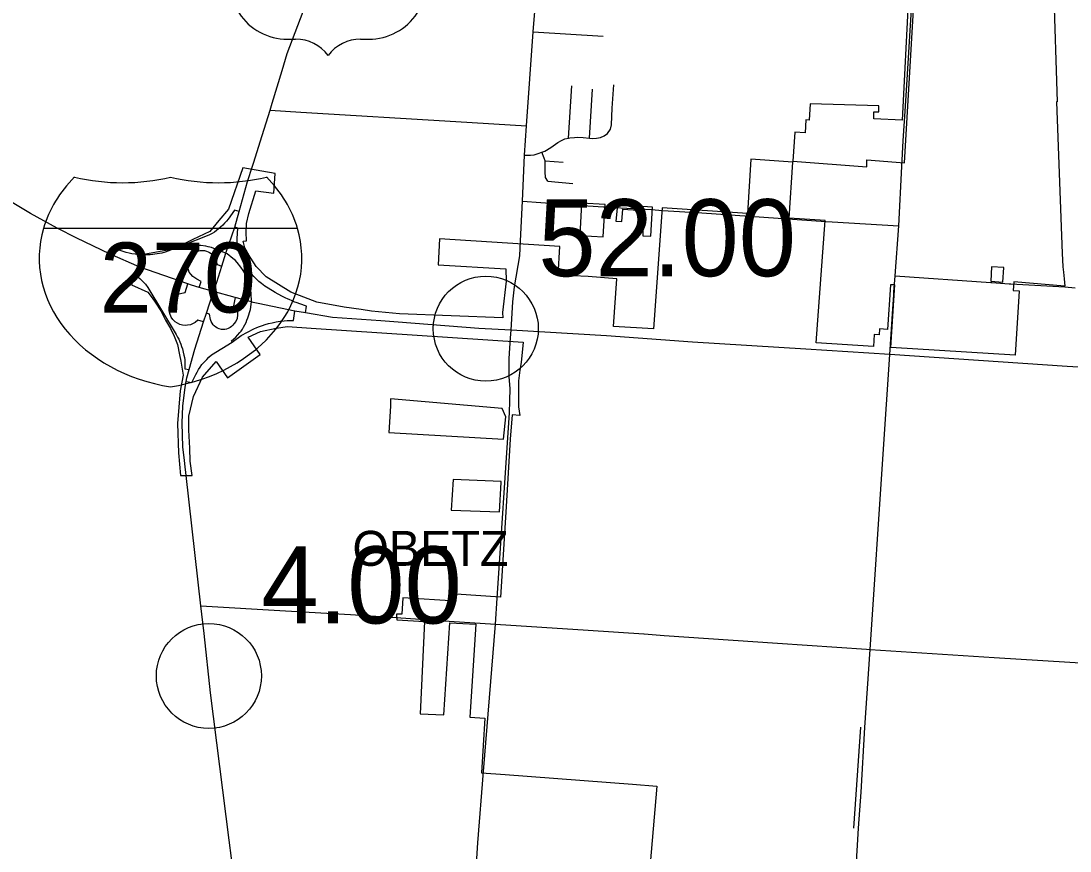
# Model space of a CAD drawing. Extents: x 1659811 to 1934326, y 644115 to 934867.
# Drawn here: x 1824362 to 1839344, y 675338 to 687199 of the extents above; entities that cross this region are included whole.
import ezdxf

# ---------------------------------------------------------------- set-up
doc = ezdxf.new("R2010")
doc.units = 0
for name, color, linetype in [('Default', 7, 'Continuous'), ('GM_X_City_Street', 7, 'Continuous'), ('GM_X_Corporation', 7, 'Continuous'), ('GM_X_Corporation_Text', 7, 'Continuous'), ('GM_X_County_Road', 7, 'Continuous'), ('GM_X_Interchange_Ramps', 7, 'Continuous'), ('GM_X_Interstate_Route', 7, 'Continuous'), ('GM_X_Interstate_Shield', 7, 'Continuous'), ('GM_X_Township_Road', 7, 'Continuous'), ('GM_X_US_Route', 7, 'Continuous'), ('GM_X_US_Shield', 7, 'Continuous')]:
    doc.layers.add(name, color=color, linetype=linetype)

msp = doc.modelspace()

# ---------------------------------------------------------------- linework, layer by layer
at = {"layer": 'Default'}
for centre in [(1831000, 682802), (1827045, 677840)]:
    msp.add_circle(centre, 750, dxfattribs=at)
at = {"layer": 'GM_X_City_Street'}
for points in [[(1831494, 684057), (1831522, 684622), (1831553, 685284), (1831580, 685701), (1831679, 687046), (1831709, 687450), (1831736, 687841), (1831848, 689276)], [(1831679, 687046), (1832676, 686980)], [(1832183, 685527), (1832230, 686272)], [(1832479, 685525), (1832523, 686227)], [(1832779, 685651), (1832795, 685713), (1832806, 685952), (1832831, 686288)], [(1827919, 685926), (1828359, 685894), (1830574, 685764), (1831580, 685701)], [(1831553, 685284), (1831637, 685284), (1831691, 685288), (1831749, 685307), (1831799, 685324), (1831841, 685339), (1831929, 685391), (1832027, 685462), (1832079, 685492), (1832131, 685516), (1832183, 685527), (1832201, 685531), (1832269, 685533), (1832311, 685537), (1832391, 685533), (1832479, 685525), (1832529, 685520), (1832583, 685524), (1832639, 685534), (1832693, 685556), (1832739, 685591), (1832779, 685651)], [(1831884, 684912), (1831852, 684962), (1831846, 685044), (1831849, 685193), (1831848, 685199), (1831835, 685239), (1831799, 685324)], [(1831848, 685199), (1832106, 685180)], [(1836829, 683322), (1836848, 683555), (1836898, 684273), (1836941, 685118)], [(1831884, 684912), (1832243, 684875)], [(1831522, 684622), (1832312, 684569)], [(1832681, 684545), (1832713, 684543), (1832839, 684535)], [(1833367, 684503), (1833525, 684493)], [(1835949, 684330), (1836898, 684273)], [(1836848, 683555), (1838211, 683463)], [(1838211, 683463), (1838229, 683462), (1838473, 683443)], [(1831343, 681769), (1831346, 681947), (1831336, 682114), (1831335, 682377), (1831355, 682673)], [(1836677, 681009), (1836772, 682434)], [(1831162, 678952), (1831340, 681601), (1831343, 681769)], [(1826931, 678843), (1828140, 678771), (1829068, 678718), (1829718, 678674)], [(1832462, 678492), (1833257, 678440)], [(1835165, 678309), (1836437, 678222)], [(1830781, 673788), (1830782, 673806), (1830885, 675453), (1830967, 676475)]]:
    msp.add_lwpolyline(points, dxfattribs=at)
at = {"layer": 'GM_X_Corporation'}
for points in [[(1837035, 687558), (1836948, 685780), (1836542, 685803), (1836542, 685903), (1836615, 685903), (1836615, 685985), (1835633, 686017), (1835619, 685784), (1835570, 685786), (1835562, 685601), (1835412, 685610), (1835386, 685195), (1836440, 685114), (1836443, 685215), (1836979, 685173), (1837144, 687929)], [(1839109, 687686), (1839160, 686044), (1839153, 686045), (1839233, 683876), (1839237, 683787), (1839243, 683684), (1839249, 683611), (1839258, 683516), (1839270, 683412), (1838541, 683471), (1838533, 683347), (1838619, 683342), (1838562, 682424), (1836786, 682534), (1836841, 683429), (1836781, 683431), (1836739, 682792), (1836622, 682800), (1836617, 682715), (1836547, 682719), (1836536, 682549), (1835717, 682600), (1835847, 684346), (1835331, 684383), (1835385, 685180), (1834787, 685224), (1834739, 684447), (1833520, 684530), (1833394, 682801), (1832825, 682832), (1832873, 683513), (1832464, 683548), (1832036, 683568), (1832057, 683978), (1830337, 684084), (1830318, 683714), (1831286, 683655), (1831291, 683483), (1831237, 683033), (1831243, 682956), (1829768, 683013), (1829367, 683052), (1829219, 683074), (1828976, 683109), (1828588, 683181), (1828218, 683323), (1827864, 683543), (1827722, 683690), (1827645, 683809), (1827619, 683850), (1827559, 683957), (1827537, 684054), (1827581, 684059), (1827577, 684180), (1827581, 684306), (1827615, 684446), (1827717, 684771), (1827972, 684739), (1827994, 685022), (1827532, 685101), (1827326, 684508), (1827186, 684347), (1827057, 684190), (1826817, 684078), (1826535, 683937), (1826086, 683856), (1825939, 683429), (1826173, 683323), (1826237, 683245), (1826279, 683181), (1826357, 683058), (1826425, 682925), (1826499, 682803), (1826551, 682694), (1826595, 682574), (1826625, 682427), (1826646, 682337), (1826679, 682136), (1826635, 681915), (1826597, 681446), (1826612, 681029), (1826642, 680704), (1826808, 680704), (1826777, 680907), (1826772, 681094), (1826759, 681351), (1826757, 681554), (1826828, 681835), (1826956, 682109), (1827149, 682331), (1827311, 682102), (1827780, 682434), (1827605, 682682), (1827784, 682762), (1828005, 682808), (1828168, 682831), (1828505, 682809), (1831536, 682608), (1831503, 682320), (1831488, 682210), (1831468, 682056), (1831468, 681891), (1831468, 681802), (1831468, 681687), (1831488, 681563), (1831379, 681570), (1831348, 681221), (1831284, 680179), (1831210, 678967), (1830578, 679007), (1830572, 678908), (1829817, 678955), (1829803, 678721), (1829727, 678724), (1829729, 678640), (1830123, 678618), (1830063, 677300), (1830403, 677283), (1830488, 678597), (1830859, 678580), (1830773, 677249), (1830986, 677237), (1830937, 676456), (1831279, 676430), (1833096, 676292), (1833443, 676266), (1833220, 673658)]]:
    msp.add_lwpolyline(points, dxfattribs=at)
for points in [[(1832343, 684135), (1832676, 684114), (1832703, 684575), (1832367, 684596)], [(1832955, 684508), (1833250, 684489), (1833241, 684130), (1833357, 684124), (1833383, 684539), (1832879, 684573), (1832857, 684338), (1832941, 684334)], [(1838211, 683480), (1838385, 683469), (1838398, 683677), (1838223, 683688)], [(1829616, 681319), (1831254, 681224), (1831284, 681543), (1831234, 681662), (1829641, 681802), (1829641, 681697)], [(1830535, 680649), (1830505, 680211), (1831195, 680183), (1831219, 680602), (1831220, 680616)]]:
    msp.add_lwpolyline(points, close=True, dxfattribs=at)
at = {"layer": 'GM_X_County_Road'}
for points in [[(1836941, 685118), (1836960, 685488), (1836988, 685912), (1837007, 686207), (1837088, 687529), (1837132, 687916), (1837135, 687966)], [(1832312, 684569), (1832681, 684545)], [(1832839, 684535), (1833367, 684503)], [(1833525, 684493), (1834086, 684459), (1835857, 684336), (1835949, 684330)], [(1831355, 682673), (1831362, 682779), (1831387, 683187), (1831411, 683402), (1831484, 683844), (1831494, 684057)], [(1838473, 683443), (1838500, 683441), (1839271, 683398), (1839418, 683386)], [(1836813, 683088), (1836826, 683284), (1836829, 683322)], [(1836772, 682434), (1836813, 683088)], [(1836245, 674415), (1836285, 675023), (1836322, 675663), (1836363, 676179), (1836414, 677103), (1836490, 678219), (1836677, 681009)], [(1830967, 676475), (1831137, 678580), (1831162, 678952)], [(1829718, 678674), (1830479, 678623), (1831137, 678580), (1832462, 678492)], [(1833257, 678440), (1833261, 678440), (1833546, 678419), (1835165, 678309)], [(1836437, 678222), (1836490, 678219)], [(1836490, 678219), (1838259, 678101), (1840037, 677996), (1840144, 677992)]]:
    msp.add_lwpolyline(points, dxfattribs=at)
at = {"layer": 'GM_X_Interchange_Ramps'}
for points in [[(1827479, 684477), (1827411, 684495), (1827319, 684368), (1827295, 684338), (1827270, 684309), (1827243, 684280), (1827211, 684251), (1827184, 684227), (1827155, 684205), (1827125, 684183), (1827092, 684162), (1827047, 684137), (1826661, 683985), (1826420, 683895), (1826374, 683883), (1826340, 683876), (1826306, 683870), (1826274, 683865), (1826244, 683861), (1826209, 683858), (1826165, 683856), (1826120, 683856), (1826083, 683857), (1826039, 683860), (1825993, 683865), (1825946, 683873), (1825905, 683881), (1825863, 683892), (1825669, 683959), (1825625, 683871)], [(1828423, 683029), (1828438, 683123), (1828345, 683155), (1828304, 683171), (1828260, 683188), (1828226, 683203), (1828202, 683213), (1828169, 683228), (1828143, 683240), (1828115, 683254), (1828085, 683269), (1827991, 683317), (1827892, 683382), (1827846, 683412), (1827798, 683447), (1827760, 683478), (1827726, 683509), (1827688, 683546), (1827652, 683586), (1827633, 683609), (1827606, 683643), (1827586, 683671), (1827572, 683690), (1827539, 683743), (1827505, 683820), (1827491, 683853), (1827480, 683883), (1827467, 683929), (1827459, 683968), (1827453, 684000), (1827449, 684043), (1827447, 684089), (1827458, 684239), (1827414, 684252)], [(1827380, 682610), (1827369, 682628), (1827428, 682679), (1827456, 682710), (1827489, 682748), (1827507, 682766), (1827525, 682794), (1827542, 682824), (1827560, 682858), (1827576, 682891), (1827589, 682925), (1827601, 682959), (1827638, 683074), (1827652, 683184), (1827653, 683191), (1827647, 683299), (1827638, 683400), (1827599, 683499), (1827572, 683574), (1827536, 683634), (1827503, 683682), (1827449, 683748), (1827419, 683781), (1827386, 683805), (1827308, 683871), (1827287, 683880), (1827237, 683901), (1827180, 683922), (1827152, 683934), (1827116, 683948), (1827082, 683960), (1827037, 683972), (1827000, 683980), (1826929, 683990), (1826886, 683989), (1826835, 683985), (1826786, 683980), (1826741, 683976), (1826670, 683960), (1826661, 683985)], [(1826905, 683392), (1826933, 683477), (1826872, 683509), (1826817, 683548), (1826787, 683583), (1826766, 683612), (1826752, 683642), (1826742, 683679), (1826740, 683711), (1826742, 683741), (1826748, 683772), (1826759, 683800), (1826771, 683823), (1826788, 683846), (1826808, 683866), (1826831, 683885), (1826858, 683900), (1826887, 683912), (1826920, 683919), (1826955, 683920), (1826981, 683918), (1827010, 683911), (1827035, 683901), (1827055, 683890), (1827076, 683876), (1827097, 683857), (1827112, 683840), (1827126, 683819), (1827145, 683783), (1827163, 683717), (1827232, 683694)], [(1826059, 683682), (1826013, 683559), (1826058, 683521), (1826079, 683502), (1826098, 683483), (1826117, 683462), (1826138, 683437), (1826173, 683392), (1826580, 682717), (1826599, 682682), (1826614, 682652), (1826630, 682614), (1826643, 682583), (1826655, 682549), (1826667, 682513), (1826679, 682467), (1826688, 682426), (1826695, 682390), (1826700, 682358), (1826704, 682325), (1826704, 682230), (1826762, 682218)], [(1826970, 682899), (1826889, 682926), (1826848, 682891), (1826813, 682871), (1826781, 682858), (1826740, 682850), (1826709, 682848), (1826668, 682852), (1826631, 682863), (1826595, 682880), (1826565, 682900), (1826531, 682934), (1826508, 682967), (1826486, 683018), (1826478, 683063), (1826478, 683105), (1826486, 683147), (1826506, 683196), (1826537, 683240), (1826580, 683278), (1826622, 683301), (1826658, 683312), (1826705, 683319), (1826744, 683441)], [(1827422, 683247), (1827395, 683131), (1827430, 683097), (1827453, 683044), (1827455, 682998), (1827449, 682947), (1827432, 682905), (1827404, 682870), (1827389, 682851), (1827370, 682833), (1827347, 682817), (1827323, 682804), (1827299, 682796), (1827273, 682791), (1827248, 682789), (1827224, 682791), (1827193, 682798), (1827167, 682809), (1827144, 682822), (1827121, 682841), (1827107, 682856), (1827090, 682880), (1827077, 682907), (1827068, 682934), (1827056, 683009), (1827010, 683023)], [(1826719, 682049), (1826804, 682032), (1826857, 682146), (1826876, 682182), (1826899, 682221), (1826920, 682252), (1826946, 682288), (1826977, 682325), (1827014, 682364), (1827045, 682394), (1827085, 682427), (1827380, 682610), (1827507, 682704), (1827685, 682798), (1827731, 682818), (1827768, 682833), (1827811, 682848), (1827848, 682860), (1827899, 682875), (1827948, 682887), (1828008, 682899), (1828065, 682908), (1828119, 682914), (1828165, 682918), (1828253, 682921), (1828275, 683054)]]:
    msp.add_lwpolyline(points, dxfattribs=at)
at = {"layer": 'GM_X_Interstate_Route'}
for points in [[(1826059, 683682), (1825625, 683871), (1825160, 684094), (1824877, 684238), (1824498, 684448), (1824187, 684633)], [(1826798, 683425), (1826744, 683441), (1826059, 683682)], [(1827112, 683332), (1826905, 683392), (1826798, 683425)], [(1827751, 683161), (1827678, 683176), (1827652, 683184), (1827422, 683247), (1827112, 683332)], [(1841920, 682100), (1841640, 682123), (1839305, 682261), (1836772, 682434), (1835570, 682508), (1833954, 682610), (1832722, 682699), (1831362, 682779), (1830900, 682805), (1829749, 682893), (1829502, 682912), (1828812, 682963), (1828423, 683029), (1828275, 683054), (1827751, 683161)]]:
    msp.add_lwpolyline(points, dxfattribs=at)
at = {"layer": 'GM_X_Interstate_Shield'}
msp.add_line((1828310, 684236), (1824684, 684236), dxfattribs=at)
msp.add_line((1828310, 684236), (1824684, 684236), dxfattribs=at)
for centre, start_param, end_param in [((1826966, 683807), 2.47259, 2.911027), ((1825813, 686763), 4.415841, 5.008937), ((1827182, 686763), 4.415841, 5.008937), ((1826029, 683807), 0.230566, 0.669003), ((1826966, 683807), 2.911027, 4.511031), ((1826029, 683807), 4.913747, 6.513751)]:
    msp.add_ellipse(centre, major_axis=(2344, 0), ratio=0.8, start_param=start_param, end_param=end_param, dxfattribs=at)
at = {"layer": 'GM_X_Township_Road'}
msp.add_lwpolyline([(1836258, 675663), (1836354, 677106)], dxfattribs=at)
at = {"layer": 'GM_X_US_Route'}
for points in [[(1827949, 686025), (1827949, 686025), (1828090, 686491), (1828162, 686733), (1828508, 687639)], [(1827668, 685123), (1827683, 685168), (1827808, 685561), (1827919, 685926), (1827949, 686025)], [(1827157, 683468), (1827232, 683694), (1827287, 683880), (1827414, 684252), (1827479, 684477), (1827599, 684906), (1827668, 685123)], [(1827112, 683332), (1827157, 683468)], [(1826695, 680925), (1826675, 681108), (1826665, 681459), (1826674, 681696), (1826707, 681965), (1826719, 682049), (1826732, 682101), (1826762, 682218), (1826847, 682508), (1826970, 682899), (1827010, 683023), (1827112, 683332)], [(1826701, 680872), (1826695, 680925)], [(1828076, 668424), (1828078, 668435), (1828095, 668678), (1828104, 668988), (1828098, 669186), (1828089, 669347), (1828064, 669738), (1827942, 670571), (1827843, 671337), (1827713, 672459), (1827600, 673434), (1827337, 675491), (1827070, 677598), (1826976, 678448), (1826931, 678843), (1826719, 680703), (1826701, 680872)]]:
    msp.add_lwpolyline(points, dxfattribs=at)
at = {"layer": 'GM_X_US_Shield'}
for p, q in [((1828168, 686940), (1828284, 686940)), ((1829212, 686940), (1829328, 686940))]:
    msp.add_line(p, q, dxfattribs=at)
for centre, radius, start, end in [((1828159, 687752), 812, 154.8319, 270.6383), ((1829337, 687752), 812, 269.3617, 25.1681), ((1828284, 686360), 580, 36.8699, 90), ((1829212, 686360), 580, 90, 143.1301)]:
    msp.add_arc(centre, radius, start, end, dxfattribs=at)

# ---------------------------------------------------------------- texts
at = {"layer": 'Default'}
for s, p in [('52.00', (1831750, 683552)), ('4.00', (1827795, 678590))]:
    msp.add_text(s, height=1100, dxfattribs=at).set_placement(p)
at = {"layer": 'GM_X_Corporation_Text'}
msp.add_text('OBETZ', height=500, rotation=0, dxfattribs=at).set_placement((1829096, 679413))
at = {"layer": 'GM_X_Interstate_Shield'}
msp.add_text('270', height=1000, dxfattribs=at).set_placement((1825487, 683033))

doc.saveas('drawing.dxf')
